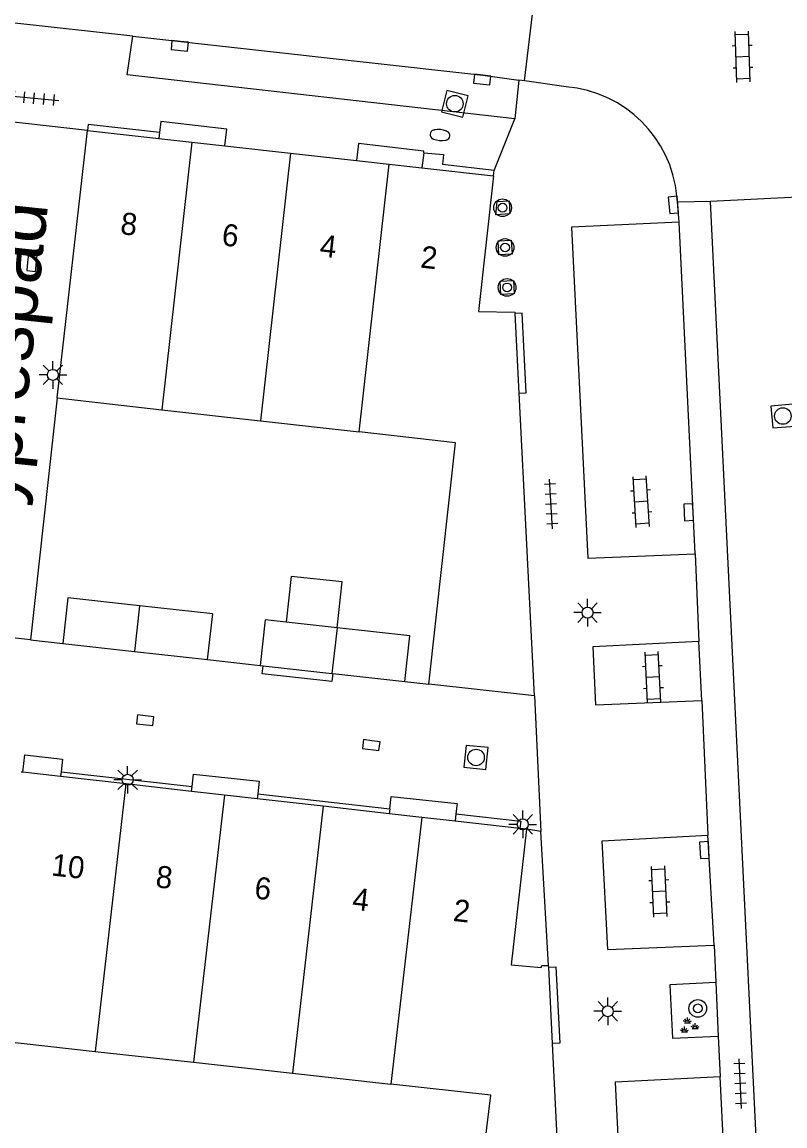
# Model space of a CAD drawing. Extents: x 131000 to 133014, y 396499 to 399001.
# Drawn here: x 132835.3 to 132869.8, y 396699.8 to 396749.8 of the extents above; entities that cross this region are included whole.
import ezdxf

# ---------------------------------------------------------------- set-up
doc = ezdxf.new("R2010")
doc.units = 0
for name, color, linetype in [('gg-afsc-erfafscheiding', 7, 'Continuous'), ('gg-afsc-muur', 7, 'Continuous'), ('gg-anno-huisnummerreeks BGT', 7, 'Continuous'), ('gg-anno-openbare ruimte label', 7, 'Continuous'), ('gg-bbg-bijgebouw', 7, 'Continuous'), ('gg-bbg-hoofdgebouw', 7, 'Continuous'), ('gg-bbg-luifel en loopbrug', 7, 'Continuous'), ('gg-bbg-toegangstrap', 7, 'Continuous'), ('gg-bbg-tussenscheiding', 7, 'Continuous'), ('gg-knt-verharding', 7, 'Continuous'), ('gg-knt-verharding nz', 7, 'Continuous'), ('gt-grn-weggrens', 7, 'Continuous'), ('gt-symb-boom', 7, 'Continuous'), ('gt-symb-brandkraan', 7, 'Continuous'), ('gt-symb-groenvak', 7, 'Continuous'), ('gt-symb-klinker verharding', 7, 'Continuous'), ('gt-symb-kolk', 7, 'Continuous'), ('gt-symb-lichtmast', 7, 'Continuous'), ('gt-symb-rioolschacht', 7, 'Continuous'), ('gt-symb-tegel verharding', 7, 'Continuous')]:
    doc.layers.add(name, color=color, linetype=linetype)

# ---------------------------------------------------------------- blocks, each defined once
blk = doc.blocks.new('gt0-KL1')
at = {"layer": 'gt-symb-klinker verharding'}
for p, q in [((-1.15, 0.3), (1.15, 0.3)), ((-1, -0.3), (-1, 0.3)), ((-0.5, 0.3), (-0.5, 0.45)), ((0, -0.3), (0, 0.3)), ((0.5, 0.3), (0.5, 0.45)), ((1, -0.3), (1, 0.3)), ((-1.15, -0.3), (1.15, -0.3)), ((-0.5, -0.45), (-0.5, -0.3)), ((0.5, -0.45), (0.5, -0.3))]:
    blk.add_line(p, q, dxfattribs=at)
blk = doc.blocks.new('gt0-KOLK')
at = {"layer": 'gt-symb-kolk'}
blk.add_lwpolyline([(0, 0), (0.375, 0), (0.375, 0.4), (-0.375, 0.4), (-0.375, 0), (0, 0)], dxfattribs=at)
blk = doc.blocks.new('gt0-RS')
at = {"layer": 'gt-symb-rioolschacht'}
blk.add_lwpolyline([(-0.5, -0.5), (0.5, -0.5), (0.5, 0.5), (-0.5, 0.5)], close=True, dxfattribs=at)
blk.add_circle((0, 0), 0.375, dxfattribs=at)
blk = doc.blocks.new('gt0-TEG1')
at = {"layer": 'gt-symb-tegel verharding'}
for p, q in [((-1.125, 0), (1.125, 0)), ((-0.9, -0.25), (-0.9, 0.25)), ((-0.45, -0.25), (-0.45, 0.25)), ((0, -0.25), (0, 0.25)), ((0.45, -0.25), (0.45, 0.25)), ((0.9, -0.25), (0.9, 0.25))]:
    blk.add_line(p, q, dxfattribs=at)
blk = doc.blocks.new('gt0-GRVAK')
at = {"layer": 'gt-symb-groenvak'}
for p, q in [((-0.11, 0.189), (-0.228, 0.24)), ((-0.182, 0.153), (0.088, 0.153)), ((-0.091, 0.211), (-0.156, 0.322)), ((-0.047, 0.214), (-0.047, 0.393)), ((-0.004, 0.211), (0.061, 0.322)), ((0.015, 0.189), (0.133, 0.24)), ((0.262, -0.052), (0.197, 0.059)), ((0.305, -0.049), (0.305, 0.13)), ((0.349, -0.052), (0.414, 0.059)), ((-0.245, -0.228), (-0.363, -0.177)), ((-0.318, -0.264), (-0.047, -0.264)), ((-0.226, -0.206), (-0.291, -0.095)), ((-0.183, -0.203), (-0.183, -0.024)), ((-0.139, -0.206), (-0.074, -0.095)), ((-0.12, -0.228), (-0.002, -0.177)), ((0.243, -0.074), (0.125, -0.023)), ((0.17, -0.11), (0.441, -0.11)), ((0.368, -0.074), (0.486, -0.023))]:
    blk.add_line(p, q, dxfattribs=at)
blk = doc.blocks.new('gt0-BOOM')
at = {"layer": 'gt-symb-boom'}
for radius in [0.4, 0.2]:
    blk.add_circle((0, 0), radius, dxfattribs=at)
blk = doc.blocks.new('gt0-BR')
at = {"layer": 'gt-symb-brandkraan'}
for centre, radius, start, end in [((-0.244, 0), 0.206, 107.5669, 252.4331), ((0.599, -2.664), 3, 106.892, 107.5669), ((0, -0.691), 0.938, 73.108, 106.892), ((-0.599, -2.664), 3, 72.4331, 73.108), ((0.244, 0), 0.206, 287.567, 72.4331), ((0.599, 2.664), 3, 252.4331, 253.108), ((0, 0.691), 0.938, 253.108, 286.8921), ((-0.599, 2.664), 3, 286.8921, 287.567)]:
    blk.add_arc(centre, radius, start, end, dxfattribs=at)
blk = doc.blocks.new('gt0-LMAST')
at = {"layer": 'gt-symb-lichtmast'}
for p, q in [((-0.005, 0.246), (-0.005, 0.621)), ((-0.182, 0.173), (-0.447, 0.438)), ((0.172, 0.173), (0.437, 0.438)), ((-0.255, -0.004), (-0.63, -0.004)), ((-0.182, -0.181), (-0.447, -0.446)), ((-0.005, -0.254), (-0.005, -0.629)), ((0.437, -0.446), (0.172, -0.181)), ((0.245, -0.004), (0.62, -0.004))]:
    blk.add_line(p, q, dxfattribs=at)
blk.add_circle((-0.005, -0.004), 0.25, dxfattribs=at)

msp = doc.modelspace()

# ---------------------------------------------------------------- linework, layer by layer
at = {"layer": 'gg-afsc-erfafscheiding'}
for p, q in [((132843.675, 396720.892), (132846.054, 396720.621)), ((132852.61, 396719.893), (132853.69, 396719.78))]:
    msp.add_line(p, q, dxfattribs=at)
at = {"layer": 'gg-afsc-muur'}
for p, q in [((132836.865, 396732.744), (132835.655, 396721.778)), ((132835.655, 396721.778), (132837.111, 396721.617))]:
    msp.add_line(p, q, dxfattribs=at)
at = {"layer": 'gg-bbg-bijgebouw'}
for p, q in [((132849.537, 396722.33), (132847.236, 396722.585)), ((132837.111, 396721.617), (132840.359, 396721.258)), ((132840.359, 396721.258), (132843.675, 396720.892)), ((132846.054, 396720.621), (132846.187, 396720.606)), ((132846.187, 396720.606), (132849.304, 396720.26)), ((132849.304, 396720.26), (132849.343, 396720.256)), ((132849.343, 396720.256), (132852.61, 396719.893))]:
    msp.add_line(p, q, dxfattribs=at)
for points in [[(132840.591, 396723.32), (132837.339, 396723.68), (132837.111, 396721.617)], [(132843.675, 396720.892), (132843.903, 396722.954), (132840.591, 396723.32)], [(132847.236, 396722.585), (132846.284, 396722.69), (132846.054, 396720.621)], [(132852.61, 396719.893), (132852.84, 396721.964), (132849.537, 396722.33)]]:
    msp.add_lwpolyline(points, dxfattribs=at)
at = {"layer": 'gg-bbg-hoofdgebouw'}
for p, q in [((132836.865, 396732.744), (132838.23, 396744.865)), ((132838.23, 396744.865), (132841.467, 396744.503)), ((132841.467, 396744.503), (132842.956, 396744.337)), ((132842.956, 396744.337), (132844.454, 396744.17)), ((132844.454, 396744.17), (132847.428, 396743.837)), ((132847.428, 396743.837), (132850.424, 396743.502)), ((132850.424, 396743.502), (132851.9, 396743.337)), ((132851.9, 396743.337), (132853.385, 396743.171)), ((132853.385, 396743.171), (132856.621, 396742.809)), ((132857.784, 396732.965), (132857.601, 396736.576)), ((132836.865, 396732.744), (132841.592, 396732.211)), ((132858.481, 396719.24), (132857.784, 396732.965)), ((132841.592, 396732.211), (132846.063, 396731.706)), ((132846.063, 396731.706), (132850.535, 396731.202)), ((132858.481, 396719.24), (132853.69, 396719.78)), ((132835.304, 396715.779), (132835.232, 396715.787)), ((132837.01, 396715.586), (132835.304, 396715.779)), ((132839.972, 396715.251), (132837.01, 396715.586)), ((132842.943, 396714.915), (132839.972, 396715.251)), ((132844.433, 396714.746), (132842.943, 396714.915)), ((132845.917, 396714.578), (132844.433, 396714.746)), ((132848.915, 396714.239), (132845.917, 396714.578)), ((132851.897, 396713.901), (132848.915, 396714.239)), ((132853.376, 396713.734), (132851.897, 396713.901)), ((132854.886, 396713.563), (132853.376, 396713.734)), ((132857.825, 396713.231), (132854.886, 396713.563)), ((132858.116, 396713.198), (132857.825, 396713.231)), ((132859.126, 396706.955), (132859.122, 396707.029)), ((132859.3, 396703.496), (132859.126, 396706.955)), ((132833.854, 396703.654), (132838.572, 396703.134)), ((132860.006, 396689.53), (132859.3, 396703.496)), ((132838.572, 396703.134), (132843.035, 396702.642)), ((132843.035, 396702.642), (132847.513, 396702.148)), ((132847.513, 396702.148), (132851.981, 396701.655))]:
    msp.add_line(p, q, dxfattribs=at)
for points in [[(132856.621, 396742.809), (132855.942, 396736.665), (132857.598, 396736.628), (132857.601, 396736.576)], [(132853.69, 396719.78), (132854.904, 396730.709), (132850.535, 396731.202)], [(132858.116, 396713.198), (132857.422, 396707.062), (132858.782, 396706.938), (132858.817, 396707.028), (132859.122, 396707.029)], [(132855.164, 396690.174), (132856.501, 396701.157), (132851.981, 396701.655)]]:
    msp.add_lwpolyline(points, dxfattribs=at)
at = {"layer": 'gg-bbg-luifel en loopbrug'}
msp.add_lwpolyline([(132849.537, 396722.33), (132849.766, 396724.404), (132847.465, 396724.658), (132847.236, 396722.585)], dxfattribs=at)
at = {"layer": 'gg-bbg-toegangstrap'}
for p, q in [((132841.496, 396744.767), (132841.467, 396744.503)), ((132853.462, 396743.856), (132853.385, 396743.171)), ((132837.034, 396715.803), (132837.01, 396715.586)), ((132842.943, 396714.915), (132842.967, 396715.132)), ((132845.942, 396714.807), (132845.917, 396714.578)), ((132851.922, 396714.13), (132851.897, 396713.901)), ((132854.923, 396713.893), (132854.886, 396713.563))]:
    msp.add_line(p, q, dxfattribs=at)
for points in [[(132844.454, 396744.17), (132844.539, 396744.922), (132841.553, 396745.273), (132841.496, 396744.767)], [(132853.462, 396743.856), (132853.47, 396743.927), (132850.511, 396744.273), (132850.424, 396743.502)], [(132835.304, 396715.779), (132835.393, 396716.567), (132837.099, 396716.377), (132837.034, 396715.803)], [(132842.967, 396715.132), (132843.031, 396715.697), (132846.007, 396715.375), (132845.942, 396714.807)], [(132851.922, 396714.13), (132851.984, 396714.677), (132854.977, 396714.363), (132854.923, 396713.893)]]:
    msp.add_lwpolyline(points, dxfattribs=at)
at = {"layer": 'gg-bbg-tussenscheiding'}
for p, q in [((132842.956, 396744.337), (132841.592, 396732.211)), ((132847.428, 396743.837), (132846.063, 396731.706)), ((132850.535, 396731.202), (132851.9, 396743.337)), ((132840.591, 396723.32), (132840.359, 396721.258)), ((132849.537, 396722.33), (132849.304, 396720.26)), ((132839.972, 396715.251), (132838.572, 396703.134)), ((132844.433, 396714.746), (132843.035, 396702.642)), ((132848.915, 396714.239), (132847.513, 396702.148)), ((132853.376, 396713.734), (132851.981, 396701.655))]:
    msp.add_line(p, q, dxfattribs=at)
at = {"layer": 'gg-knt-verharding'}
for p, q in [((132858.031, 396747.107), (132858.632, 396752.154)), ((132840.279, 396749.144), (132834.804, 396749.74)), ((132857.77, 396747.144), (132857.586, 396745.384)), ((132858.031, 396747.107), (132857.77, 396747.144)), ((132859.924, 396746.841), (132858.031, 396747.107)), ((132838.23, 396744.865), (132834.483, 396745.284)), ((132856.649, 396743.056), (132854.308, 396743.325)), ((132856.621, 396742.809), (132856.649, 396743.056)), ((132864.959, 396741.617), (132864.934, 396741.882)), ((132866.449, 396741.651), (132864.959, 396741.617)), ((132865.043, 396740.706), (132864.959, 396741.617)), ((132869.128, 396686.935), (132866.449, 396741.651)), ((132865.756, 396725.687), (132865.043, 396740.706)), ((132865.756, 396725.687), (132865.925, 396721.709)), ((132866.061, 396719.035), (132865.925, 396721.709)), ((132858.481, 396719.24), (132858.767, 396713.091)), ((132866.061, 396719.035), (132866.339, 396712.936)), ((132837.034, 396715.803), (132842.967, 396715.132)), ((132845.942, 396714.807), (132851.922, 396714.13)), ((132858.767, 396713.091), (132858.116, 396713.198)), ((132859.122, 396707.029), (132858.767, 396713.091)), ((132866.615, 396707.943), (132866.339, 396712.936)), ((132861.805, 396707.754), (132866.615, 396707.943)), ((132866.615, 396707.943), (132866.694, 396706.254)), ((132866.694, 396706.254), (132866.808, 396703.828)), ((132866.808, 396703.828), (132866.895, 396701.978)), ((132867.429, 396691.229), (132866.895, 396701.978))]:
    msp.add_line(p, q, dxfattribs=at)
for points in [[(132857.586, 396745.384), (132840.027, 396747.38), (132840.279, 396749.144)], [(132841.496, 396744.767), (132838.26, 396745.132), (132838.23, 396744.865)], [(132853.462, 396743.856), (132854.359, 396743.778), (132854.308, 396743.325)], [(132857.342, 396741.678), (132857.372, 396741.081), (132856.728, 396741.048), (132856.795, 396741.65), (132857.342, 396741.678)], [(132865.043, 396740.706), (132860.16, 396740.489), (132860.9, 396725.488), (132865.756, 396725.687)], [(132857.432, 396739.891), (132857.464, 396739.262), (132856.865, 396739.232), (132856.833, 396739.861), (132857.432, 396739.891)], [(132857.525, 396738.066), (132857.555, 396737.467), (132856.956, 396737.436), (132856.926, 396738.036), (132857.525, 396738.066)], [(132857.784, 396732.965), (132858.108, 396732.981), (132857.931, 396736.592), (132857.601, 396736.576)], [(132865.925, 396721.709), (132861.129, 396721.472), (132861.245, 396718.84), (132866.061, 396719.035)], [(132849.343, 396720.256), (132849.303, 396719.895), (132846.148, 396720.249), (132846.187, 396720.606)], [(132854.923, 396713.893), (132857.862, 396713.56), (132857.825, 396713.231)], [(132861.805, 396707.754), (132861.553, 396712.677), (132866.339, 396712.936)], [(132859.126, 396706.955), (132859.448, 396706.972), (132859.623, 396703.513), (132859.3, 396703.496)], [(132866.694, 396706.254), (132864.607, 396706.156), (132864.73, 396703.73), (132866.808, 396703.828)], [(132866.895, 396701.978), (132862.131, 396701.744), (132862.665, 396691.058)]]:
    msp.add_lwpolyline(points, dxfattribs=at)
msp.add_arc((132859.462, 396741.364), 5.497, 5.4091, 85.1771, dxfattribs=at)
at = {"layer": 'gg-knt-verharding nz'}
msp.add_lwpolyline([(132840.279, 396749.144), (132856.138, 396747.368), (132857.77, 396747.144)], dxfattribs=at)
at = {"layer": 'gt-grn-weggrens'}
for p, q in [((132856.649, 396743.056), (132857.586, 396745.384)), ((132870.716, 396741.859), (132866.449, 396741.651)), ((132835.655, 396721.778), (132831.891, 396722.222))]:
    msp.add_line(p, q, dxfattribs=at)

# ---------------------------------------------------------------- block references
at = {"layer": 'gt-symb-boom'}
for p in [(132857.035, 396741.363), (132857.149, 396739.562), (132857.241, 396737.751), (132865.88, 396705.082)]:
    msp.add_blockref('gt0-BOOM', p, dxfattribs=at)
at = {"layer": 'gt-symb-brandkraan', "rotation": 174.37493990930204}
msp.add_blockref('gt0-BR', (132854.2, 396744.656), dxfattribs=at)
at = {"layer": 'gt-symb-groenvak'}
msp.add_blockref('gt0-GRVAK', (132865.455, 396704.28), dxfattribs=at)
at = {"layer": 'gt-symb-klinker verharding'}
for p, rotation in [((132867.911, 396748.202), 91.94925412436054), ((132863.32, 396728.047), 93.66925409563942), ((132863.848, 396720.089), 92.80805306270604), ((132864.138, 396710.38), 92.80805306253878)]:
    msp.add_blockref('gt0-KL1', p, dxfattribs=dict(at, rotation=rotation))
at = {"layer": 'gt-symb-kolk'}
for p, rotation in [((132842.431, 396748.897), 174.31791505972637), ((132856.138, 396747.368), 173.62817759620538), ((132864.973, 396741.51), 95.27740608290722), ((132835.518, 396738.892), -96.31488442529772), ((132865.663, 396727.576), 92.80805306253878), ((132840.863, 396718.339), 173.74206608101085), ((132851.114, 396717.212), 172.590815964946), ((132866.382, 396712.267), 93.09405805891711)]:
    msp.add_blockref('gt0-KOLK', p, dxfattribs=dict(at, rotation=rotation))
at = {"layer": 'gt-symb-lichtmast'}
for p in [(132836.668, 396733.792), (132860.89, 396723.021), (132840.053, 396715.444), (132857.956, 396713.423), (132861.807, 396704.957)]:
    msp.add_blockref('gt0-LMAST', p, dxfattribs=at)
at = {"layer": 'gt-symb-rioolschacht'}
for p, rotation in [((132854.874, 396746.076), 75.99155652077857), ((132869.734, 396731.923), 94.93498592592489), ((132855.834, 396716.453), 174.1469086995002)]:
    msp.add_blockref('gt0-RS', p, dxfattribs=dict(at, rotation=rotation))
at = {"layer": 'gt-symb-tegel verharding'}
for p, rotation in [((132835.813, 396746.327), -5.163306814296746), ((132859.236, 396727.934), 93.44049487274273), ((132867.801, 396701.676), 92.75083479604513)]:
    msp.add_blockref('gt0-TEG1', p, dxfattribs=dict(at, rotation=rotation))

# ---------------------------------------------------------------- texts
at = {"layer": 'gg-anno-huisnummerreeks BGT'}
for s, p in [('8', (132839.688, 396740.174)), ('6', (132844.283, 396739.66)), ('4', (132848.719, 396739.164)), ('2', (132853.284, 396738.654)), ('10', (132836.56, 396711.108)), ('8', (132841.287, 396710.573)), ('6', (132845.76, 396710.066)), ('4', (132850.194, 396709.565)), ('2', (132854.763, 396709.048))]:
    msp.add_text(s, height=1, rotation=353.6, dxfattribs=at).set_placement(p)
at = {"layer": 'gg-anno-openbare ruimte label'}
msp.add_text('Cyprespad', height=2.5, rotation=83.9, dxfattribs=at).set_placement((132834.732, 396725.448))

doc.saveas('drawing.dxf')
